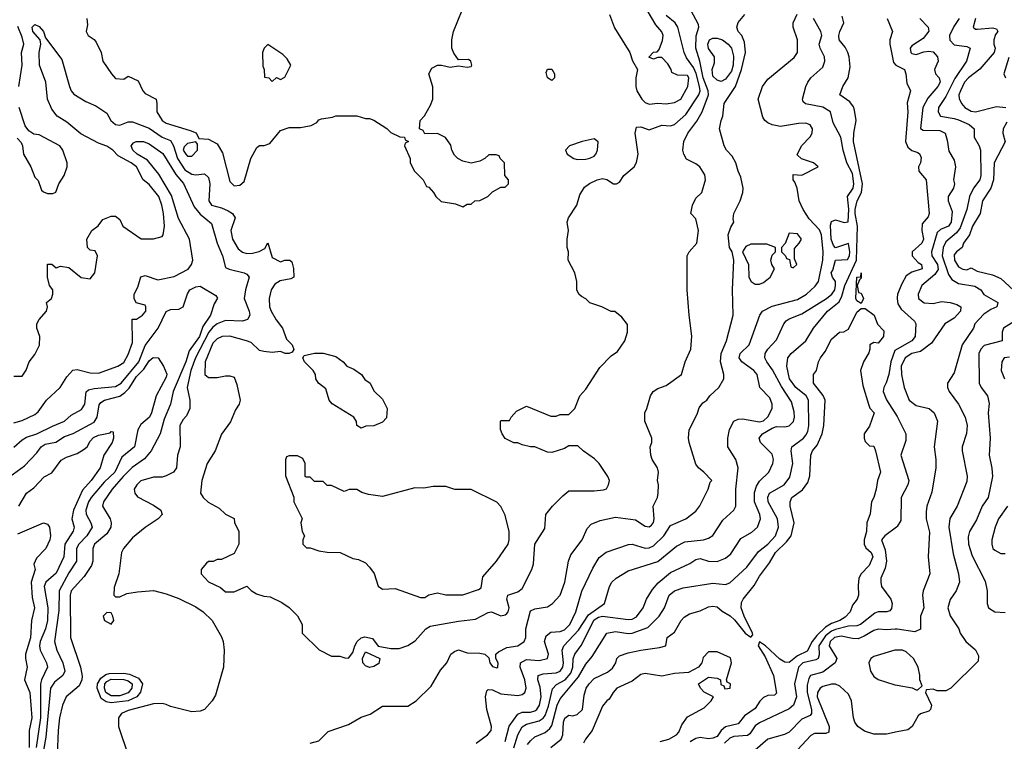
# Model space of a CAD drawing. Header units: inches. Extents: x 2348341 to 2479810, y 460419 to 613669.
# Tile 362 of 656: x 2385858 to 2390506, y 571680 to 575085. Entities that reach past the tile are written whole.
import ezdxf

# ---------------------------------------------------------------- set-up
doc = ezdxf.new("R2010")
doc.units = ezdxf.units.IN
doc.header["$MEASUREMENT"] = 0
doc.layers.add('C3587', color=7, linetype='Continuous')
doc.layers.add('C3597', color=7, linetype='Continuous')

msp = doc.modelspace()

# ---------------------------------------------------------------- linework, layer by layer
at = {"layer": 'C3587', "color": 2}
for points, elevation in [([(2386174.8, 575090), (2386178.8, 575061.2), (2386172, 575030), (2386182, 575010), (2386210, 574992), (2386219.1, 574979.1), (2386242.8, 574930), (2386251, 574890), (2386290.8, 574830), (2386310, 574807.7), (2386350, 574804.7), (2386370, 574818), (2386416.9, 574796.9), (2386438.8, 574750), (2386450, 574736), (2386502, 574710), (2386506, 574690), (2386504.7, 574650), (2386531.3, 574610), (2386550, 574596), (2386662.8, 574562.8), (2386690.8, 574550.8), (2386703.6, 574523.6), (2386750, 574520.7), (2386790, 574498.8), (2386816.1, 574456.1), (2386850, 574322), (2386870, 574301), (2386896.5, 574303.5), (2386918, 574322), (2386949, 574430), (2386978, 574482), (2386990, 574491), (2387011.6, 574491.6), (2387039.3, 574500.7), (2387090, 574562), (2387130, 574576), (2387183.1, 574576.9), (2387234.6, 574585.4), (2387260.4, 574599.6), (2387270, 574612), (2387283.1, 574616.9), (2387334.6, 574625.4), (2387350, 574632), (2387370, 574632), (2387450, 574631.3), (2387490, 574618), (2387510, 574618), (2387530, 574611.3), (2387590.9, 574570.9), (2387610, 574552), (2387652.7, 574532.7), (2387674, 574530), (2387678, 574518), (2387694, 574510), (2387678, 574502), (2387674, 574490), (2387702, 574430), (2387702, 574410), (2387722, 574370), (2387762, 574330), (2387778, 574298), (2387790, 574294), (2387812, 574270), (2387822, 574250), (2387847.1, 574227.1), (2387915.3, 574215.3), (2387950, 574202), (2387970, 574214), (2387990, 574214), (2388006, 574230), (2388030, 574231.3), (2388068, 574250), (2388090, 574272), (2388130, 574294), (2388150, 574294), (2388166, 574310), (2388166, 574330), (2388148, 574350), (2388146, 574410), (2388126, 574430), (2388122, 574442), (2388107.3, 574447.3), (2388072.7, 574447.3), (2388054, 574430), (2388030, 574418), (2387990, 574408.7), (2387950, 574418), (2387926, 574430), (2387910, 574446), (2387898, 574470), (2387893.6, 574493.6), (2387868.4, 574528.4), (2387830, 574548), (2387770, 574546), (2387762, 574562), (2387746, 574570), (2387748, 574610), (2387768.9, 574631.1), (2387798, 574682), (2387808.7, 574710), (2387808.4, 574768.4), (2387788.7, 574830), (2387803.1, 574856.9), (2387830, 574870.8), (2387850, 574870.8), (2387890, 574861), (2387930, 574866.8), (2387970, 574861), (2387990, 574864.7), (2387992.7, 574870), (2387988, 574890), (2387977.2, 574897.2), (2387930, 574895.3), (2387907, 574927), (2387898, 574950), (2387898, 574990), (2387906.6, 575030), (2387946.6, 575130)], 102), ([(2387229.4, 571670.6), (2387270, 571681), (2387314.6, 571725.4), (2387410, 571758.8), (2387470, 571794), (2387511.9, 571808.1), (2387570, 571846), (2387690, 571844.7), (2387729.1, 571870.9), (2387800.4, 571939.6), (2387844.7, 572015.3), (2387874, 572050), (2387894, 572090), (2387910, 572102.8), (2387930, 572110.8), (2387970, 572097.3), (2388030, 572096), (2388054, 572090), (2388072.7, 572072.7), (2388078, 572050), (2388090, 572032), (2388110, 572026), (2388115.3, 572030), (2388117.2, 572050), (2388106, 572070), (2388106, 572090), (2388118, 572102), (2388157, 572123), (2388210, 572130.6), (2388239.3, 572150), (2388247, 572170), (2388247.6, 572210), (2388270, 572296), (2388290, 572304.9), (2388350, 572314.8), (2388374, 572330), (2388409, 572370), (2388432, 572430), (2388449.3, 572530), (2388460.1, 572559.9), (2388513.2, 572630), (2388536.5, 572683.5), (2388556, 572704), (2388598.6, 572721.4), (2388670, 572737.3), (2388764.9, 572724.9), (2388810, 572694.8), (2388828.9, 572691.1), (2388841.2, 572698.8), (2388850, 572712), (2388854, 572730), (2388849.3, 572790), (2388869.2, 572830), (2388872.7, 572850), (2388874, 572890), (2388869.3, 572910), (2388873.2, 572950), (2388869, 572970), (2388844, 573010), (2388837.2, 573030), (2388834, 573070), (2388842, 573090), (2388842, 573110), (2388808.7, 573190), (2388809, 573230), (2388819, 573250), (2388835.3, 573310), (2388848.9, 573331.1), (2388870, 573344.7), (2388910, 573358), (2388982, 573410), (2388999, 573470), (2389026, 573530), (2389031.8, 573591.8), (2389018, 573690), (2389009.4, 573810), (2389009, 573970), (2389018, 573990), (2389054, 574030), (2389062, 574090), (2389050, 574146), (2389026, 574170), (2389034, 574210), (2389050, 574242), (2389078, 574270), (2389095.3, 574330), (2389092.9, 574352.9), (2389069, 574390), (2389050, 574405.2), (2389006.6, 574426.6), (2388993.2, 574450), (2388989.2, 574470), (2388993.2, 574510), (2389012.3, 574550), (2389054.1, 574605.9), (2389080.5, 574650), (2389109.8, 574730), (2389107.9, 574750), (2389085, 574810), (2389068.9, 574888.9), (2389049.7, 574950), (2389051.3, 575008.7), (2389064, 575050), (2389063.1, 575063.1), (2389026, 575130)], 94), ([(2388643, 575110), (2388666, 575046), (2388738.8, 574930), (2388751.1, 574891.1), (2388774, 574850), (2388766, 574810), (2388766, 574770), (2388771.3, 574750), (2388794.8, 574710), (2388810, 574694.8), (2388830, 574686.8), (2388870.5, 574690.5), (2388910, 574688), (2388950, 574694.8), (2388979, 574710), (2389012.3, 574770), (2389016.9, 574810), (2389010, 574820.9), (2388964, 574824), (2388936.4, 574836.4), (2388934, 574850), (2388917.2, 574877.2), (2388890, 574906), (2388870, 574906), (2388850, 574898), (2388828, 574908), (2388850, 574932), (2388867.3, 574932.7), (2388876.4, 574943.6), (2388892.5, 574987.5), (2388895.1, 575010), (2388890, 575028), (2388860.5, 575060.5), (2388820.9, 575130)], 102), ([(2385830, 573402), (2385870, 573402), (2385888.9, 573431.1), (2385902, 573470), (2385930, 573504.7), (2385951.7, 573548.3), (2385952.3, 573590), (2385939, 573630), (2385939, 573650), (2385949.4, 573670.6), (2385984, 573710), (2385989, 573730), (2385984, 573750), (2386008, 573770), (2386014, 573790), (2386014, 573810), (2385999, 573830), (2385989.2, 573870), (2385989.3, 573930.7), (2386010, 573932), (2386030, 573914), (2386050, 573922), (2386090, 573916), (2386147.9, 573867.9), (2386190, 573862.8), (2386213.2, 573890), (2386226, 573970), (2386214.6, 573994.6), (2386190, 573998), (2386178, 574010), (2386175.3, 574050), (2386198, 574090), (2386228.4, 574111.6), (2386250, 574142), (2386290, 574158), (2386310, 574158), (2386330, 574142), (2386344.7, 574110), (2386431.6, 574051.6), (2386490, 574051), (2386530, 574062), (2386535.3, 574070), (2386541.2, 574110), (2386537, 574170), (2386529.4, 574210), (2386515.1, 574250), (2386470, 574306.6), (2386440.9, 574330), (2386409.6, 574390), (2386383.7, 574410), (2386323.3, 574443.3), (2386297, 574470), (2386270, 574487.6), (2386230, 574502.9), (2386146.1, 574546.1), (2386080.7, 574600.7), (2386035.3, 574630), (2386010, 574662), (2385989.3, 574710), (2385982, 574790), (2385951.8, 574870), (2385949.7, 574930), (2385957.2, 574970), (2385955.3, 574990), (2385920.7, 575030), (2385917.2, 575050), (2385930, 575062.8), (2385950, 575053.4), (2385970.5, 575030), (2385979.8, 574999.8), (2386057.7, 574897.7), (2386092.7, 574770), (2386100.5, 574750), (2386113.4, 574733.4), (2386170, 574698.4), (2386218, 574678), (2386270, 574644), (2386288.4, 574610), (2386310, 574590.5), (2386330, 574586.7), (2386370, 574603), (2386390, 574603), (2386470, 574572.4), (2386530, 574530.3), (2386570, 574515.3), (2386584.4, 574490), (2386603.2, 574430), (2386636.9, 574376.9), (2386670, 574355.8), (2386690, 574352.7), (2386730, 574357.3), (2386750, 574341), (2386756.4, 574310), (2386750.8, 574230.8), (2386762.8, 574210), (2386810, 574197.1), (2386842.3, 574182.3), (2386862.8, 574170), (2386876, 574150), (2386854, 574090), (2386862, 574050), (2386890, 574004), (2386910, 573988), (2386930, 573982), (2386957, 573983), (2386989.2, 573990.8), (2387015.3, 574004.7), (2387030, 574032), (2387050, 573962), (2387090, 573942), (2387110, 573950.8), (2387134, 573950), (2387142, 573942), (2387151.1, 573911.1), (2387152, 573870), (2387137.3, 573862.7), (2387088, 573852), (2387063.1, 573836.9), (2387044.9, 573810), (2387035.5, 573770), (2387038, 573730), (2387045.5, 573710), (2387068.4, 573668.4), (2387098, 573630), (2387116.9, 573576.9), (2387144.7, 573550), (2387152, 573528), (2387143.6, 573516.4), (2387130.8, 573509.2), (2387110.7, 573509.3), (2387090, 573519), (2387050, 573514), (2387010, 573519), (2386990, 573524), (2386950, 573561.2), (2386929.5, 573569.5), (2386850, 573591.6), (2386814, 573590), (2386790, 573579.5), (2386770, 573558), (2386733.4, 573470), (2386731.3, 573410), (2386750, 573396), (2386790, 573396), (2386830, 573404.7), (2386850, 573404.7), (2386870, 573398), (2386883.5, 573363.5), (2386898.8, 573290), (2386894.8, 573270), (2386876.8, 573243.2), (2386853.2, 573186.8), (2386810.6, 573129.4), (2386781, 573050), (2386742.8, 572990), (2386717.3, 572910), (2386711, 572851), (2386724.7, 572830), (2386747.5, 572807.5), (2386799.8, 572779.8), (2386830, 572752), (2386871.1, 572731.1), (2386872.7, 572712.7), (2386892, 572670), (2386892, 572610), (2386870, 572566), (2386810, 572538), (2386790, 572538), (2386771.6, 572528.4), (2386750, 572528), (2386739.6, 572520.4), (2386714, 572490), (2386714, 572470), (2386750, 572432), (2386806, 572406), (2386830, 572384.7), (2386870, 572384.7), (2386930, 572412), (2386950, 572391.3), (2386975.3, 572375.3), (2387010, 572364.7), (2387041, 572361), (2387095.3, 572335.3), (2387130.7, 572310.7), (2387170, 572272), (2387192, 572230), (2387192, 572190), (2387271.6, 572111.6), (2387330, 572082), (2387370, 572082), (2387392.7, 572072.7), (2387410, 572072), (2387430, 572098), (2387439.6, 572130), (2387451.3, 572150), (2387470, 572167.2), (2387486.9, 572173.1), (2387524.2, 572164.2), (2387550, 572128.2), (2387610, 572118), (2387650, 572118), (2387690, 572131), (2387725.6, 572154.4), (2387775.3, 572210), (2387796.5, 572223.5), (2387930, 572247.3), (2388010, 572256.3), (2388070, 572286.8), (2388086, 572290), (2388130, 572271), (2388150, 572276), (2388157.5, 572282.5), (2388164, 572290), (2388169.2, 572310), (2388157.2, 572350), (2388162, 572370), (2388210, 572384.9), (2388230, 572401), (2388275.3, 572490), (2388283.1, 572516.9), (2388289.2, 572610), (2388336.5, 572683.5), (2388342, 572750), (2388374, 572790), (2388421.5, 572838.5), (2388450, 572861), (2388570, 572861), (2388613.6, 572866.4), (2388628.4, 572871.6), (2388638, 572890), (2388642, 572910), (2388634, 572930), (2388594, 572990), (2388572.3, 573012.3), (2388518, 573050), (2388493.6, 573073.6), (2388450, 573074), (2388430, 573062), (2388370, 573042), (2388350, 573044), (2388290, 573068.7), (2388268.9, 573068.9), (2388230, 573078), (2388210, 573088), (2388190, 573088), (2388150, 573108.7), (2388135.3, 573130), (2388128.4, 573151.6), (2388128, 573190), (2388130, 573194), (2388170, 573194), (2388178, 573210), (2388203.2, 573236.8), (2388250, 573261), (2388366, 573214), (2388390, 573214), (2388410, 573222), (2388450, 573222), (2388478, 573250), (2388502, 573310), (2388530, 573342), (2388596.5, 573443.5), (2388650, 573498), (2388680.2, 573519.8), (2388715.3, 573570), (2388728, 573610), (2388727.3, 573647.3), (2388700.4, 573680.4), (2388667.3, 573707.3), (2388650, 573708), (2388606, 573730), (2388549.1, 573749.1), (2388530, 573768), (2388510, 573778), (2388498, 573790), (2388488, 573810), (2388488, 573850), (2388478, 573890), (2388448, 573950), (2388448.7, 573990), (2388442, 574010), (2388442, 574050), (2388448.7, 574090), (2388442, 574130), (2388448.7, 574150), (2388488.7, 574210), (2388502, 574258), (2388524.8, 574295.2), (2388547.7, 574312.3), (2388584, 574330), (2388610, 574334.9), (2388630.4, 574330.4), (2388662, 574310), (2388675.3, 574310), (2388690, 574318.8), (2388709.6, 574350.4), (2388759.3, 574390), (2388769.6, 574410.4), (2388778, 574450), (2388762.9, 574550), (2388770, 574578), (2388790, 574578.8), (2388830, 574566), (2388890, 574587.7), (2388930, 574583.8), (2388950, 574590.4), (2389003, 574637), (2389064.8, 574730), (2389069.8, 574750), (2389068, 574770), (2389051.5, 574831.5), (2389039.1, 574859.1), (2389005.7, 574905.7), (2388994.3, 574930), (2388964.2, 575050), (2388952, 575070), (2388910, 575105.1)], 98), ([(2388012.7, 571670), (2388066, 571710), (2388084, 571730), (2388085.2, 571750), (2388062.7, 571830), (2388057.2, 571890), (2388062.7, 571917.3), (2388070, 571924.7), (2388090, 571922.8), (2388130, 571903.8), (2388210, 571896.4), (2388230, 571900.5), (2388242.7, 571910), (2388249.5, 571930.5), (2388242, 571970), (2388220.5, 572030), (2388222, 572050), (2388250, 572066), (2388310, 572060.3), (2388349.5, 572070.5), (2388355.1, 572090), (2388335.4, 572150), (2388342.9, 572177.1), (2388365.6, 572194.4), (2388410, 572197.6), (2388430, 572205.3), (2388455.1, 572230), (2388483.6, 572290), (2388511.2, 572388.8), (2388563.9, 572496.1), (2388593.8, 572546.2), (2388627.2, 572572.8), (2388732.1, 572607.9), (2388750, 572610.6), (2388810, 572590.4), (2388830, 572592.7), (2388850, 572602), (2388899.6, 572650), (2388930, 572697.3), (2389002, 572730), (2389050, 572766), (2389069.4, 572790.6), (2389108.7, 572870), (2389118, 572902), (2389126, 572910), (2389088, 572950), (2389062, 572970), (2389050, 572988), (2389019, 573090), (2389015.3, 573110), (2389018, 573150), (2389056.5, 573223.5), (2389066.3, 573253.7), (2389083.7, 573276.3), (2389102, 573290), (2389115.3, 573310), (2389158, 573350), (2389182, 573390), (2389182, 573410), (2389166.6, 573470), (2389169.4, 573510), (2389194, 573570), (2389226, 573690), (2389222.7, 573810), (2389229.3, 573950), (2389221.2, 573990), (2389209.3, 574010), (2389202.7, 574070), (2389214.6, 574105.4), (2389228.7, 574130), (2389225.6, 574145.6), (2389229.4, 574170), (2389259.5, 574230), (2389272.3, 574270), (2389273.2, 574290), (2389262, 574342), (2389249.2, 574370), (2389239, 574410), (2389220.9, 574440.9), (2389194, 574470), (2389184, 574490), (2389162, 574570), (2389169, 574610), (2389177.2, 574630), (2389184, 574690), (2389237, 574770), (2389265.2, 574850), (2389285.1, 574930), (2389279.1, 574979.1), (2389266.6, 575010), (2389249.6, 575030), (2389243.7, 575050), (2389250, 575071.3), (2389282, 575110)], 90), ([(2388150, 571678), (2388168.5, 571751.5), (2388210, 571808), (2388230, 571817.6), (2388270, 571817.4), (2388290, 571822.6), (2388299.6, 571830), (2388312.3, 571850), (2388319.8, 571890), (2388314.3, 571934.3), (2388304.2, 571970), (2388306, 571990), (2388330, 571998.7), (2388390, 572002.3), (2388410, 572010.5), (2388422, 572030), (2388426, 572050), (2388418.7, 572110), (2388426.6, 572130), (2388495.5, 572204.5), (2388543.4, 572276.6), (2388619, 572330), (2388642.7, 572410), (2388654, 572430), (2388674, 572450), (2388730, 572484), (2388870, 572528.4), (2388959.1, 572600.9), (2388998.4, 572621.6), (2389086, 572630), (2389110, 572638.8), (2389130, 572651), (2389177.5, 572722.5), (2389229.2, 572770), (2389238, 572790), (2389238.4, 572870), (2389249.3, 572970), (2389239.3, 573010), (2389201.2, 573070), (2389200.9, 573110), (2389209.6, 573150.4), (2389229.2, 573190), (2389250, 573200.5), (2389270, 573201.3), (2389350, 573186.5), (2389370, 573192), (2389390, 573210.5), (2389409.7, 573250.3), (2389409.7, 573270), (2389399.8, 573299.8), (2389352.3, 573350), (2389339.5, 573410), (2389323.7, 573430), (2389267, 573470), (2389255.1, 573490), (2389259.3, 573510), (2389301.2, 573550), (2389352.3, 573690), (2389365.2, 573710), (2389410, 573732.7), (2389530, 573763.8), (2389572.7, 573790), (2389612.6, 573827.4), (2389629.8, 573850.2), (2389649.8, 573949.8), (2389651.7, 573990), (2389642.6, 574070), (2389633.2, 574093.2), (2389585.7, 574145.7), (2389556.9, 574190), (2389537, 574230), (2389528, 574290), (2389518, 574318), (2389508.7, 574330), (2389510, 574354), (2389550, 574352), (2389628, 574390), (2389606, 574410), (2389548, 574428), (2389528, 574448), (2389548, 574490), (2389590, 574532), (2389599, 574550), (2389601.2, 574570), (2389590, 574588.7), (2389570, 574596), (2389535.1, 574595.1), (2389450, 574581.2), (2389410, 574589.2), (2389390, 574599), (2389375.3, 574610), (2389365.6, 574625.6), (2389343.7, 574710), (2389364, 574770), (2389390, 574804.7), (2389513.8, 574906.2), (2389529.2, 574930), (2389529.5, 574990), (2389509.7, 575049.7), (2389509.6, 575070), (2389528.5, 575111.5)], 86), ([(2388190.8, 571649.2), (2388210, 571710.8), (2388230, 571748), (2388250, 571760.3), (2388310, 571775.6), (2388330, 571788.5), (2388338.5, 571801.5), (2388355, 571845), (2388373, 571927), (2388391.8, 571948.2), (2388432.8, 571970), (2388459.1, 572000.9), (2388468.7, 572030), (2388471, 572069), (2388478, 572090), (2388508.5, 572131.5), (2388570, 572252.4), (2388590, 572264.9), (2388610, 572270.2), (2388730, 572254), (2388750, 572256.4), (2388770, 572266.4), (2388801.2, 572310), (2388817.2, 572350), (2388844.7, 572395.3), (2388872.3, 572427.7), (2388930, 572476.3), (2389021.2, 572518.8), (2389050, 572537.3), (2389070, 572542), (2389110, 572530.4), (2389150, 572527.7), (2389190, 572544), (2389215.3, 572564.7), (2389262.9, 572637.1), (2389313.8, 572666.2), (2389341.2, 572690), (2389354.5, 572730), (2389351.6, 572750), (2389327.6, 572810), (2389326.6, 572853.4), (2389336.3, 572883.7), (2389350, 572906.8), (2389394, 572950), (2389413.2, 572990), (2389417.2, 573010), (2389410, 573034), (2389355.3, 573090), (2389348.7, 573110), (2389364, 573130), (2389410, 573158), (2389430, 573164.9), (2389470, 573163), (2389491.3, 573168.7), (2389511.2, 573188.8), (2389515.6, 573210), (2389514.9, 573234.9), (2389502, 573282), (2389453.7, 573353.7), (2389412.6, 573432.6), (2389384.5, 573470), (2389375.1, 573490), (2389378, 573510), (2389389.5, 573530), (2389430, 573574.8), (2389466, 573650), (2389476.6, 573663.4), (2389490, 573673.4), (2389550, 573697.6), (2389667, 573770), (2389691.3, 573790), (2389705.6, 573810), (2389709.6, 573830), (2389709.4, 573849.4), (2389695.3, 573870), (2389689.6, 573890), (2389697.2, 573902.8), (2389709.5, 573950.5), (2389766.3, 573953.7), (2389775.1, 573970), (2389777.3, 573990), (2389770, 574028.7), (2389710, 574009), (2389700.1, 574020.1), (2389688.8, 574048.8), (2389685.4, 574114.6), (2389690, 574132), (2389710, 574141), (2389750, 574127.3), (2389769, 574131), (2389771.5, 574191.5), (2389766, 574250), (2389792.8, 574290), (2389795.1, 574310), (2389790, 574359), (2389762.9, 574410), (2389745.6, 574470), (2389735.1, 574530), (2389698.9, 574598.9), (2389686, 574650), (2389650, 574671.6), (2389567.3, 574687.3), (2389557.2, 574697.2), (2389553.2, 574710), (2389569, 574770), (2389579, 574790), (2389593.2, 574810), (2389650, 574861), (2389659.3, 574890), (2389657, 574910), (2389637, 574950), (2389632, 574970), (2389644.5, 575010), (2389640.7, 575030), (2389606, 575090)], 82), ([(2388255.4, 571664.6), (2388270, 571682), (2388290, 571700.5), (2388338.2, 571721.8), (2388360.7, 571739.3), (2388370, 571754.8), (2388396, 571850), (2388410, 571880.7), (2388496.5, 571983.5), (2388530, 572044), (2388560.5, 572079.5), (2388629.5, 572190.5), (2388670, 572198.4), (2388730, 572188.2), (2388750, 572190.4), (2388823.3, 572216.7), (2388877, 572270), (2388902, 572310), (2388923.7, 572370), (2388950, 572390.4), (2388990, 572403.1), (2389130, 572425.5), (2389190, 572419.1), (2389210, 572427.7), (2389290, 572502), (2389345.1, 572574.9), (2389389.6, 572610), (2389425.6, 572650), (2389439.7, 572690), (2389435.1, 572730), (2389391.6, 572810), (2389390, 572831.3), (2389397, 572850), (2389466.6, 572890), (2389494.2, 572925.8), (2389507.6, 572990), (2389500.7, 573050), (2389503.7, 573070), (2389558, 573110), (2389570, 573124), (2389578.3, 573141.7), (2389583, 573170), (2389582, 573290), (2389570.7, 573310.7), (2389522.4, 573350), (2389491.6, 573390), (2389479.5, 573450), (2389483.7, 573490), (2389499.3, 573510), (2389569.2, 573570), (2389606, 573630), (2389672, 573710), (2389726, 573754), (2389739.3, 573780.7), (2389753.2, 573830), (2389809.1, 573950), (2389813.6, 574110), (2389802.3, 574170), (2389802.6, 574190), (2389811.5, 574230), (2389832.7, 574270), (2389837.3, 574310), (2389794.6, 574510), (2389795.1, 574550), (2389807.1, 574610), (2389798.4, 574658.4), (2389794, 574674), (2389777, 574697), (2389729.2, 574730), (2389744, 574770), (2389769.4, 574810), (2389778, 574862), (2389774, 574910), (2389767.3, 574930), (2389755.1, 574955.1), (2389727, 574990), (2389724.5, 575010), (2389729.5, 575030), (2389749.3, 575070), (2389741.2, 575101.2)], 78), ([(2389953, 575090), (2389979.1, 575030), (2389965.5, 574990), (2389965.5, 574970), (2389983.7, 574883.7), (2389994.8, 574870), (2390000, 574867.4)], 78), ([(2385853.2, 574770), (2385869.5, 574870), (2385866.6, 574930), (2385877, 574970), (2385870, 575002), (2385850, 575053.2)], 102), ([(2385846.4, 574526.4), (2385865.4, 574505.4), (2385872, 574490), (2385876, 574450), (2385910.7, 574390.7), (2385930, 574342), (2385946, 574326), (2385961, 574281), (2385970, 574272), (2385990, 574264.7), (2386014.6, 574265.4), (2386028.4, 574271.6), (2386042, 574310), (2386068.7, 574350), (2386082, 574390), (2386082, 574410), (2386062, 574470), (2386048, 574490), (2385950, 574541.2), (2385924.7, 574544.7), (2385901.2, 574561.2), (2385884, 574584), (2385856, 574670)], 102), ([(2385830, 573182), (2385870, 573193), (2385930, 573222), (2385945.4, 573234.6), (2385985.2, 573290), (2386049, 573350), (2386080.2, 573399.8), (2386109.4, 573430.6), (2386130, 573434), (2386190, 573419.1), (2386230, 573417.3), (2386322, 573450), (2386350, 573467.7), (2386370, 573504.7), (2386390, 573562), (2386388.4, 573671.6), (2386410, 573672), (2386438, 573690), (2386453.2, 573710), (2386454, 573730), (2386450, 573738), (2386408.4, 573748.4), (2386398, 573770), (2386398, 573790), (2386416.5, 573823.5), (2386430, 573872), (2386450, 573878), (2386510, 573858), (2386586.9, 573873.1), (2386652.9, 573907.1), (2386669.6, 573930), (2386675.4, 573950), (2386658.9, 574050), (2386607.1, 574147.1), (2386574.9, 574254.9), (2386515.4, 574355.4), (2386462, 574422), (2386413.2, 574450), (2386392.3, 574470), (2386384, 574490), (2386395.5, 574504.5), (2386408, 574510), (2386442, 574510), (2386470, 574499.3), (2386533.1, 574453.1), (2386595, 574355), (2386631.2, 574311.2), (2386681.7, 574201.7), (2386710, 574167), (2386763.7, 574123.7), (2386790.2, 574030.2), (2386815.8, 573970), (2386830, 573916), (2386847, 573907), (2386918, 573890), (2386930, 573884), (2386942, 573870), (2386924.4, 573810), (2386918, 573770), (2386941.6, 573710), (2386943.8, 573690), (2386933.4, 573670), (2386910, 573661.6), (2386830, 573665.1), (2386790, 573649.7), (2386770, 573633.7), (2386751.4, 573610), (2386688.3, 573490), (2386666.2, 573430), (2386648.8, 573350), (2386660.7, 573290), (2386661, 573250), (2386644.9, 573215.1), (2386630, 573199), (2386614, 573170), (2386616.3, 573070), (2386602.8, 573030), (2386598.8, 572970), (2386584.7, 572950), (2386550, 572932.7), (2386530, 572926.6), (2386490, 572926), (2386430.6, 572909.4), (2386411, 572890), (2386398.8, 572870), (2386401, 572850), (2386413.7, 572833.7), (2386490, 572794), (2386524.7, 572770), (2386531.3, 572750), (2386511.3, 572730), (2386450, 572689.3), (2386390, 572639.3), (2386347.3, 572590), (2386338.8, 572570), (2386326.8, 572470), (2386304.7, 572404.7), (2386302, 572370), (2386310, 572362), (2386330, 572362), (2386363.1, 572376.9), (2386414.6, 572385.4), (2386490, 572391), (2386550, 572376), (2386610, 572354), (2386690, 572314.8), (2386724.7, 572290), (2386766, 572250), (2386810, 572172), (2386818, 572150), (2386823.8, 572110), (2386820.4, 572030), (2386782, 571898), (2386767.3, 571870), (2386730, 571829.2), (2386710, 571821.2), (2386670, 571819), (2386570, 571844), (2386550, 571853.2), (2386530, 571857.2), (2386490, 571856), (2386370, 571824.5), (2386338, 571810), (2386324.7, 571790), (2386324.7, 571750), (2386371, 571610)], 94), ([(2385830, 573067.3), (2385870, 573103), (2385890, 573114.9), (2385939, 573130), (2386012.7, 573167.3), (2386069, 573190), (2386101.6, 573218.4), (2386150, 573244.9), (2386165.6, 573270), (2386171.6, 573328.4), (2386182.3, 573337.7), (2386210, 573344.6), (2386310, 573353.4), (2386336.9, 573370), (2386420.3, 573470), (2386450, 573547.3), (2386511.5, 573630), (2386550, 573707.3), (2386570, 573718), (2386610, 573719.1), (2386629, 573730), (2386650, 573791.3), (2386661.2, 573810), (2386690, 573824), (2386710, 573826.8), (2386783.6, 573783.6), (2386791.1, 573771.1), (2386775.3, 573744.7), (2386759.5, 573690), (2386723.2, 573636.8), (2386706.5, 573590), (2386658, 573522), (2386642.8, 573470), (2386583.1, 573330), (2386570.4, 573270), (2386540.8, 573199.2), (2386520.5, 573130), (2386478, 573050), (2386447.7, 573012.3), (2386388.2, 572971.8), (2386347.2, 572930), (2386294, 572870), (2386253, 572810), (2386248.2, 572790), (2386285.5, 572730), (2386290.4, 572710), (2386288.4, 572690), (2386270, 572658), (2386210.8, 572610), (2386203, 572590), (2386203, 572530), (2386196.3, 572510), (2386162.6, 572457.4), (2386101.3, 572390), (2386095.8, 572370), (2386097.1, 572170), (2386144.4, 572030), (2386153.2, 571986.8), (2386150.6, 571969.4), (2386138, 571942), (2386078, 571890), (2386060.7, 571850), (2386046, 571790), (2386039.3, 571730), (2386034.8, 571614.8)], 90), ([(2390000, 573772.3), (2389999.7, 573770), (2390000, 573768.2)], 78), ([(2388366, 571650), (2388414.5, 571690), (2388421.6, 571710), (2388424.7, 571770), (2388431.9, 571788.1), (2388450, 571802.8), (2388470, 571799.1), (2388490, 571805.5), (2388515.1, 571830), (2388522.5, 571897.5), (2388532.7, 571930), (2388546, 571950), (2388570, 571976.3), (2388633.7, 572006.3), (2388655.8, 572024.2), (2388672.7, 572050), (2388677.2, 572070), (2388690, 572082.8), (2388730, 572097.1), (2388790, 572110.4), (2388878.4, 572121.6), (2388908, 572130), (2388915.3, 572170), (2388950, 572194), (2388980.9, 572250), (2388994.9, 572265.1), (2389019.6, 572280.4), (2389070, 572295.5), (2389110, 572314.9), (2389130, 572318), (2389150, 572314), (2389173.5, 572293.5), (2389211.6, 572271.6), (2389232.9, 572252.9), (2389283, 572190), (2389310, 572171.3), (2389318.6, 572181.4), (2389318, 572190), (2389278.7, 572270), (2389264.5, 572310), (2389265.8, 572334.2), (2389273.2, 572350), (2389325.8, 572414.2), (2389350, 572458.8), (2389398, 572522), (2389426, 572570), (2389478.4, 572621.6), (2389499.6, 572650), (2389514.5, 572710), (2389495.1, 572790), (2389496, 572810), (2389503.7, 572830), (2389553.1, 572866.9), (2389578.7, 572901.3), (2389587.6, 572932.4), (2389592.3, 573030), (2389600.9, 573050), (2389622.8, 573077.2), (2389646, 573130), (2389653.6, 573170), (2389660.7, 573290), (2389651.5, 573311.5), (2389606, 573370), (2389605.2, 573410), (2389619, 573430), (2389629, 573470), (2389639, 573490), (2389660.2, 573519.8), (2389690, 573578), (2389728, 573610), (2389748.7, 573611.3), (2389770, 573624.7), (2389810, 573704.7), (2389830, 573722), (2389850, 573722), (2389892, 573690), (2389907.7, 573647.7), (2389936.9, 573616.9), (2389936, 573590), (2389910, 573558), (2389890, 573562), (2389872, 573550), (2389872, 573530), (2389866.4, 573513.6), (2389840.7, 573470), (2389826.8, 573430), (2389838.8, 573358.8), (2389864.7, 573270), (2389871.6, 573251.6), (2389892, 573230), (2389870, 573166), (2389844.7, 573130), (2389844.7, 573110), (2389850, 573094), (2389870, 573074), (2389890, 573072), (2389898.8, 573050), (2389921, 572950), (2389906.8, 572910), (2389902, 572870), (2389890.7, 572830.7), (2389878.8, 572810), (2389873, 572753), (2389857, 572710), (2389854.9, 572670), (2389844.4, 572630), (2389844.9, 572610), (2389852.8, 572592.8), (2389877.1, 572570), (2389886, 572550), (2389868, 572510), (2389830.5, 572470), (2389819.3, 572450), (2389815.5, 572415.5), (2389818, 572370), (2389811.3, 572350), (2389790, 572322), (2389778, 572290), (2389755.1, 572264.9), (2389730.5, 572250), (2389690, 572235.6), (2389661.9, 572218.1), (2389620.9, 572179.1), (2389599.6, 572150), (2389575.8, 572104.2), (2389530, 572083.1), (2389490, 572051.6), (2389470, 572053.6), (2389446.9, 572066.9), (2389379.3, 572130), (2389350, 572148.7), (2389343.8, 572130), (2389378, 572078), (2389417, 571990), (2389430, 571906), (2389422, 571898), (2389390, 571896.2), (2389370, 571887), (2389351.6, 571868.4), (2389330, 571834.5), (2389279.5, 571800.5), (2389250, 571761.6), (2389190, 571748), (2389169.1, 571730.9), (2389150, 571702.9), (2389130, 571694.5), (2389110, 571692), (2389070, 571696.9), (2389050, 571693.3), (2389023, 571677)], 74), ([(2390000, 573530.2), (2389990, 573524.5), (2389971.1, 573470), (2389960.7, 573410), (2389949.1, 573370.9), (2389937.6, 573350), (2389934.9, 573330), (2389950, 573290.5), (2390000, 573213.1)], 78), ([(2385811.4, 572928.6), (2385880.7, 572979.3), (2385939.7, 573040.3), (2385959.5, 573070), (2385978.3, 573081.7), (2386028.4, 573091.6), (2386070, 573118), (2386110, 573132.4), (2386210, 573186), (2386223.6, 573210), (2386233, 573267), (2386241, 573279), (2386259, 573290), (2386330, 573308.9), (2386354, 573326), (2386374.1, 573345.9), (2386410, 573401.3), (2386443.5, 573436.5), (2386470, 573475.5), (2386488.6, 573491.4), (2386511, 573490), (2386537.3, 573450), (2386552.7, 573412.7), (2386550, 573398), (2386503, 573310), (2386480.4, 573230), (2386470.4, 573210), (2386430, 573175.1), (2386415.5, 573150), (2386399.3, 573070), (2386340.2, 573019.8), (2386307, 572950), (2386257.5, 572902.5), (2386194.9, 572830), (2386183.6, 572810), (2386170.3, 572770), (2386171.9, 572751.9), (2386194.4, 572710), (2386199.5, 572690), (2386174.9, 572650), (2386137, 572610), (2386126.7, 572590), (2386126.7, 572530), (2386090, 572475.1), (2386044.6, 572390), (2386042.5, 572297.5), (2386022.4, 572150), (2386032.7, 572110), (2386062.4, 572050), (2386070.4, 572010), (2386062, 571990), (2386022, 571958), (2386004.2, 571930), (2385980.9, 571699.1), (2385955.2, 571550)], 86), ([(2385854.5, 572790), (2385889.6, 572850.4), (2385924.8, 572875.2), (2385972.9, 572927.1), (2386010, 572946), (2386053.4, 573006.6), (2386079.6, 573020.4), (2386130, 573037.1), (2386162, 573058), (2386177.2, 573070), (2386190, 573096), (2386206.7, 573113.3), (2386230, 573123.8), (2386284.7, 573135.3), (2386290, 573142), (2386299.6, 573139.6), (2386301, 573110), (2386294, 573090), (2386255.5, 573030), (2386238, 572970), (2386195.8, 572910), (2386155.1, 572864.9), (2386111.7, 572770), (2386104.9, 572730), (2386114.4, 572690), (2386110.5, 572670.5), (2386071.8, 572610), (2386066.7, 572550), (2386030, 572472.7), (2385981.6, 572430), (2385974, 572410), (2385990.2, 572310.2), (2385989, 572250), (2385980.2, 572210), (2385954.9, 572150), (2385952, 572130), (2385955.3, 572110), (2385985.3, 572050), (2385988.7, 572030), (2385960.9, 571970), (2385956.1, 571950), (2385956.3, 571790), (2385935.4, 571650)], 82), ([(2385850, 572659.1), (2385970, 572711), (2385990, 572704.7), (2385998.8, 572690), (2386004, 572650), (2386000.7, 572630), (2385980.7, 572590), (2385936.7, 572543.3), (2385924, 572516), (2385930.5, 572490), (2385912, 572430), (2385917.5, 572357.5), (2385927.7, 572310), (2385913.4, 572250), (2385908.4, 572168.4), (2385886, 572090), (2385885.5, 572070), (2385894, 572030), (2385881.3, 571970), (2385905.3, 571910), (2385915.2, 571790), (2385902.7, 571730), (2385902.3, 571650)], 78), ([(2390000, 572693.2), (2389998, 572690), (2389942, 572650), (2389926, 572630), (2389943.8, 572583.8), (2389950.8, 572529.2), (2389944, 572496), (2389922.8, 572450), (2389922.8, 572430), (2389926.8, 572410), (2389970.4, 572350.4), (2389976.4, 572330), (2389974, 572306), (2389965.2, 572294.8), (2389952, 572290), (2389911.3, 572291.3), (2389895.2, 572284.8), (2389826.8, 572230), (2389810, 572224), (2389770, 572223.1), (2389710, 572207.4), (2389690, 572199.4), (2389662.4, 572177.6), (2389630.2, 572130), (2389632.1, 572087.9), (2389627.7, 572070), (2389616.5, 572063.5), (2389555.5, 572050), (2389534.9, 572030), (2389515.3, 571950), (2389524.4, 571890), (2389510.4, 571850), (2389490, 571833), (2389350, 571767), (2389330, 571752.3), (2389304.8, 571715.2), (2389293.8, 571706.2), (2389230, 571702), (2389210, 571695.1), (2389185.3, 571670)], 78), ([(2390000, 572208), (2389990.7, 572209.3), (2389950, 572205.2), (2389910, 572209), (2389890, 572202.7), (2389844.9, 572175.1), (2389816.5, 572163.5), (2389790, 572164.2), (2389735.9, 572175.9), (2389704.9, 572170), (2389684, 572150), (2389678.9, 572130), (2389716.3, 572070), (2389708.2, 572050), (2389650, 572006.6), (2389590.5, 571989.5), (2389583.8, 571976.2), (2389576.2, 571943.8), (2389575.2, 571910), (2389596, 571830), (2389595.5, 571810), (2389590, 571801.2), (2389550, 571783.7), (2389490, 571722.7), (2389468.3, 571711.7), (2389390, 571689.5), (2389330, 571638.4)], 82), ([(2388881.6, 571678.4), (2388922, 571690), (2388958, 571710), (2388970, 571722), (2388983.5, 571756.5), (2389010, 571795.3), (2389090, 571838), (2389122, 571870), (2389134, 571890), (2389090, 571912), (2389072, 571930), (2389062, 571950), (2389110, 571982), (2389150, 571978), (2389166, 571970), (2389168.4, 571948.4), (2389182, 571942), (2389187.3, 571927.3), (2389212, 571930), (2389214, 571950), (2389198, 571958), (2389194, 571970), (2389218.8, 572050), (2389213.7, 572073.7), (2389150, 572102), (2389110, 572102), (2389084.7, 572075.3), (2389078, 572050), (2389062, 572030), (2389015.5, 572004.5), (2388950, 571998.8), (2388890, 571986.8), (2388810, 571998.8), (2388790, 571994.8), (2388750, 571964), (2388677.2, 571930), (2388659, 571910), (2388641.2, 571878.8), (2388630, 571871), (2388610, 571844.7), (2388561.2, 571730), (2388529.4, 571690), (2388519.5, 571670)], 70), ([(2390000, 572109.6), (2389990, 572109.4), (2389890, 572079.3), (2389876, 572070), (2389867.3, 572050), (2389874.8, 572010), (2389890, 571986), (2389910, 571971), (2389990, 571946.8), (2390000, 571944.9)], 86), ([(2390000, 571724), (2389950, 571714), (2389890, 571713.2), (2389846.8, 571726.8), (2389814, 571750), (2389801.2, 571770), (2389794, 571790), (2389785.2, 571870), (2389770, 571902), (2389730, 571939.3), (2389710, 571949.3), (2389690, 571949.3), (2389650, 571938.4), (2389637.3, 571930), (2389624.4, 571910), (2389622, 571890), (2389679.5, 571750), (2389677.5, 571722.5), (2389663.5, 571716.5), (2389610, 571715.8), (2389592.5, 571707.5), (2389530, 571639.5)], 86)]:
    msp.add_lwpolyline(points, dxfattribs=dict(at, elevation=elevation))
for points, elevation in [([(2389170, 574794), (2389150, 574799), (2389130, 574818), (2389127.3, 574850), (2389138.4, 574881.6), (2389138, 574910), (2389110, 574949), (2389106.3, 574970), (2389114, 574990), (2389130, 574997.1), (2389150, 574997.1), (2389176, 574990), (2389202.8, 574970), (2389219.1, 574950), (2389227.1, 574912.9), (2389226, 574870), (2389218, 574842), (2389190, 574804)], 90), ([(2387030, 574968), (2387012, 574950), (2387004.7, 574930), (2387006, 574866), (2387012, 574850), (2387014, 574814), (2387034, 574810), (2387050, 574794), (2387070, 574812), (2387090, 574802), (2387110, 574814), (2387138, 574870), (2387120.4, 574900.4), (2387100.4, 574920.4)], 106), ([(2388370, 574798), (2388349, 574810), (2388344, 574836), (2388350, 574852), (2388370, 574852), (2388382, 574830), (2388382, 574810)], 98), ([(2388570, 574522), (2388514, 574510), (2388454, 574490), (2388434, 574470), (2388442, 574450), (2388474, 574430), (2388490, 574426), (2388530, 574426.8), (2388550, 574431), (2388570, 574441), (2388577.2, 574450), (2388585.2, 574470), (2388588.4, 574508.4)], 102), ([(2386690, 574508), (2386650, 574500.9), (2386634.9, 574485.1), (2386630.5, 574470), (2386642.4, 574450), (2386650, 574441.6), (2386670, 574440.5), (2386697, 574470), (2386697.2, 574497.2)], 102), ([(2389490, 574078), (2389471.6, 574028.4), (2389454, 574010), (2389454, 573990), (2389474, 573970), (2389478, 573958), (2389492.7, 573952.7), (2389498, 573918), (2389510, 573914), (2389526, 573930), (2389516.4, 573956.4), (2389515.3, 574004.7), (2389538, 574030), (2389548, 574050), (2389530, 574074)], 90), ([(2389385.2, 574025.2), (2389310, 574025.2), (2389285.5, 574014.5), (2389270.8, 573990), (2389298, 573930), (2389300.7, 573870), (2389311, 573850), (2389330, 573837.3), (2389350, 573836.3), (2389370, 573844.9), (2389401.2, 573870), (2389422, 573910), (2389408.7, 573930), (2389404, 573950), (2389410, 573974), (2389426, 573990), (2389426, 574010)], 90), ([(2389830, 573746), (2389810, 573758), (2389805.2, 573770), (2389809.7, 573869.7), (2389828.4, 573871.6), (2389830, 573891), (2389830, 573866), (2389822, 573858), (2389812, 573830), (2389818, 573798), (2389830, 573794), (2389842, 573770)], 74), ([(2387470, 573158), (2387449.4, 573169.4), (2387448.7, 573188.7), (2387435.3, 573210), (2387332.5, 573272.5), (2387319, 573290), (2387303.1, 573343.1), (2387268.7, 573370), (2387255.3, 573390), (2387254, 573410), (2387244, 573430), (2387202, 573470), (2387195.3, 573490), (2387200.2, 573499.8), (2387250, 573511.3), (2387290, 573511.3), (2387350, 573496), (2387384.7, 573470), (2387402, 573450), (2387435.3, 573435.3), (2387472, 573410), (2387487.1, 573387.1), (2387512, 573370), (2387530, 573334), (2387570, 573294), (2387592, 573250), (2387590, 573206), (2387570, 573186), (2387530, 573168), (2387492.7, 573167.3)], 98), ([(2387170, 573026), (2387130, 573026), (2387118, 573022), (2387112.7, 573007.3), (2387112.7, 572932.7), (2387151.6, 572831.6), (2387152, 572810), (2387191.1, 572731.1), (2387184.7, 572710), (2387192, 572670), (2387202, 572650), (2387194, 572630), (2387194, 572610), (2387212.7, 572592.7), (2387230, 572592), (2387270, 572578), (2387310, 572572), (2387371.1, 572571.1), (2387430, 572542), (2387456.9, 572536.9), (2387490, 572522), (2387510, 572502), (2387530.7, 572470.7), (2387551, 572411), (2387570, 572398), (2387630, 572401), (2387750, 572358), (2387770, 572358), (2387790, 572371.3), (2387830, 572381), (2387870, 572370.8), (2387950, 572370.8), (2388024.7, 572395.3), (2388036, 572404), (2388044.1, 572455.9), (2388109, 572530), (2388164, 572610), (2388169, 572630), (2388169, 572670), (2388150, 572746), (2388130, 572788), (2388110, 572808), (2387990, 572868), (2387911.6, 572868.4), (2387870, 572882), (2387810, 572882), (2387765.4, 572874.6), (2387723.5, 572876.5), (2387570, 572835.3), (2387504.7, 572844.7), (2387473.6, 572853.6), (2387450, 572868), (2387412.7, 572867.3), (2387390, 572858), (2387330, 572886), (2387310, 572886), (2387290, 572906), (2387250, 572906), (2387230, 572926), (2387210, 572926), (2387206, 572930), (2387206, 572990), (2387194.6, 573014.6)], 102), ([(2386270, 572288), (2386252, 572270), (2386258, 572250), (2386290, 572232), (2386302, 572250), (2386298, 572270), (2386290, 572286)], 94), ([(2387510, 572027.7), (2387490, 572035.4), (2387478, 572050), (2387476.8, 572070), (2387490, 572102), (2387558.7, 572070), (2387553.9, 572046.1), (2387530, 572032.3)], 94), ([(2386290, 571861.5), (2386265.8, 571865.8), (2386242.3, 571882.3), (2386224, 571930), (2386224.7, 571950), (2386241.8, 571978.3), (2386265.3, 571994.7), (2386281.1, 571998.9), (2386350, 572000.9), (2386376.8, 571996.8), (2386418.3, 571978.3), (2386437.4, 571950), (2386428.3, 571911.7), (2386411, 571889), (2386370, 571869.8)], 90), ([(2386290, 571893.8), (2386264.6, 571910), (2386258.2, 571930), (2386260.3, 571950), (2386270, 571962.4), (2386290, 571972.9), (2386350, 571970.9), (2386370, 571965.2), (2386388.8, 571950), (2386387.2, 571930), (2386370, 571907.6), (2386330, 571894.8)], 86)]:
    msp.add_lwpolyline(points, close=True, dxfattribs=dict(at, elevation=elevation))
at = {"layer": 'C3597', "color": 2}
for points, elevation in [([(2390293, 575090), (2390267.7, 575052.3), (2390248.2, 575010), (2390248.5, 574988.5), (2390270, 574966), (2390330, 574958.8), (2390344.7, 574950), (2390328, 574890), (2390273, 574807), (2390230, 574722.7), (2390196.3, 574670), (2390194, 574650), (2390204.7, 574630), (2390270, 574619.5), (2390290, 574612), (2390341, 574590), (2390364, 574570), (2390364, 574530), (2390387.3, 574490), (2390393.4, 574470), (2390395.3, 574350), (2390390.2, 574329.8), (2390361.3, 574290), (2390341.3, 574250), (2390328.8, 574190), (2390297.8, 574102.2), (2390281.2, 574078.8), (2390230, 574037), (2390217.7, 574010), (2390212.7, 573970), (2390242.7, 573882.7), (2390258.4, 573858.4), (2390290, 573840.4), (2390367.3, 573827.3), (2390394.8, 573810), (2390410, 573787.7), (2390476, 573750), (2390470.8, 573730), (2390442.3, 573717.7), (2390410, 573695.6), (2390367.7, 573650), (2390360.7, 573630), (2390307.7, 573550), (2390270, 573418), (2390238, 573370), (2390238, 573350), (2390246, 573330), (2390290.7, 573270), (2390320.7, 573210), (2390330.6, 573170), (2390327.9, 573132.1), (2390307.3, 573070), (2390307.3, 573050), (2390330.5, 572930.5), (2390330, 572906), (2390284, 572790), (2390248.5, 572731.5), (2390243.8, 572690), (2390264.7, 572564.7), (2390290.6, 572470), (2390294, 572430), (2390278.8, 572390), (2390250.5, 572349.5), (2390239.1, 572310), (2390250, 572271.3), (2390291, 572210), (2390298, 572190), (2390324.7, 572150), (2390370.9, 572110.9), (2390383.6, 572083.6), (2390382, 572058), (2390254, 571930), (2390230, 571918), (2390190, 571918), (2390170, 571926), (2390138, 571922), (2390134, 571910), (2390162, 571850), (2390158, 571830), (2390150, 571822), (2390110, 571809), (2390099.8, 571800.2), (2390071.3, 571750), (2390050, 571734), (2390000, 571724)], 86), ([(2390106.8, 575090), (2390147.3, 575050), (2390150.5, 575030.5), (2390123.4, 574996.6), (2390070, 574962), (2390061, 574950), (2390064.7, 574930), (2390070, 574924.7), (2390090, 574921), (2390126.3, 574933.7), (2390150, 574936.3), (2390170, 574932.7), (2390190.6, 574910), (2390194, 574890), (2390177.3, 574850), (2390181, 574830), (2390198.8, 574810), (2390203, 574790), (2390192.4, 574770), (2390144.6, 574715.4), (2390121.3, 574670), (2390111, 574571), (2390123.4, 574563.4), (2390202.3, 574562.3), (2390227.3, 574550), (2390237.1, 574517.1), (2390244.5, 574464.5), (2390270, 574422), (2390276.3, 574390), (2390266.8, 574330), (2390270.6, 574310), (2390266.8, 574290), (2390240.7, 574250), (2390240.7, 574230), (2390259.5, 574179.5), (2390256, 574130), (2390242, 574110), (2390205.5, 574094.5), (2390190, 574080.9), (2390161.7, 573990), (2390163.7, 573970), (2390191.1, 573930), (2390193.2, 573906.8), (2390177.7, 573882.3), (2390117.3, 573830), (2390098.8, 573790), (2390101, 573770), (2390128.3, 573748.3), (2390170, 573746), (2390210, 573754.4), (2390250.4, 573750.4), (2390281.6, 573741.6), (2390301, 573730), (2390299.1, 573710), (2390270, 573677), (2390226, 573650), (2390162, 573558), (2390110, 573519), (2390070, 573509), (2390038, 573490), (2390018.8, 573450), (2390020.7, 573410), (2390034, 573350), (2390057.3, 573290), (2390090, 573264.9), (2390151, 573250), (2390174.8, 573230), (2390190.8, 573190), (2390174.8, 573070), (2390182.8, 573010), (2390182.8, 572970), (2390164.5, 572855.5), (2390140.7, 572790), (2390136.8, 572763.2), (2390138, 572730), (2390153.2, 572666.8), (2390146, 572550), (2390154, 572470), (2390122.8, 572390), (2390120.7, 572370), (2390126.8, 572310), (2390110.7, 572270), (2390110.6, 572209.4), (2390083.5, 572196.5), (2390000, 572208)], 82), ([(2390370.6, 575090), (2390358.8, 575050), (2390370, 575040.7), (2390379.8, 575039.8), (2390450, 575046.8), (2390470, 575042), (2390476, 575030), (2390465.2, 575014.8), (2390457.1, 574990), (2390457.1, 574970), (2390463.8, 574950), (2390458.4, 574930), (2390390, 574851.6), (2390337.1, 574810), (2390318.7, 574790), (2390298.7, 574750), (2390292.2, 574730), (2390293.8, 574713.8), (2390303.8, 574690), (2390320.5, 574670), (2390350, 574653), (2390370, 574650.5), (2390470, 574674.9), (2390514, 574670)], 90), ([(2390527.1, 574907.1), (2390504.7, 574830), (2390512, 574810)], 94), ([(2390000, 574867.4), (2390034.4, 574850), (2390041.7, 574830), (2390046.1, 574786.1), (2390064, 574750), (2390047.2, 574692.8), (2390050.3, 574649.7), (2390039.6, 574510), (2390050, 574483), (2390070, 574468.2), (2390097.6, 574457.6), (2390106.8, 574450), (2390113, 574433), (2390110.4, 574409.6), (2390100.7, 574390), (2390102.8, 574370), (2390137.3, 574330), (2390150.8, 574170), (2390146, 574154), (2390118, 574122), (2390117.3, 574090), (2390124.9, 574050), (2390116.3, 574030), (2390070.7, 573990), (2390070.6, 573970), (2390099.2, 573939.2), (2390114.8, 573930), (2390118.8, 573910), (2390070, 573892.8), (2390043.5, 573876.5), (2390021.7, 573838.3), (2390002.4, 573790), (2390000, 573772.3)], 78), ([(2390518, 574602), (2390500.7, 574570), (2390498.8, 574550), (2390510.6, 574509.4), (2390458.7, 574410), (2390455.3, 574330), (2390443.1, 574290), (2390403.1, 574230), (2390392.2, 574170), (2390356.4, 574110), (2390341.6, 574070), (2390314, 574030), (2390306.8, 574010), (2390281, 573990), (2390270, 573975.3), (2390270.5, 573950), (2390290, 573919.1), (2390310, 573907.3), (2390330, 573904.7), (2390350, 573914), (2390378, 573898), (2390450, 573881.6), (2390490, 573863.8), (2390570.3, 573790.3)], 90), ([(2390000, 573768.2), (2390004.3, 573744.3), (2390019.4, 573719.4), (2390082.4, 573662.4), (2390088, 573650), (2390085.3, 573590), (2390070.2, 573569.8), (2390000, 573530.2)], 78), ([(2390590, 573684), (2390502.8, 573630), (2390496.3, 573610), (2390496, 573570), (2390411.8, 573548.2), (2390394.9, 573530), (2390386, 573510), (2390388, 573370), (2390397.3, 573350), (2390426.8, 573310), (2390434.4, 573274.4), (2390430.7, 573229.3), (2390439.1, 573110), (2390434, 573030), (2390447.9, 572967.9), (2390450.6, 572930), (2390430.6, 572830), (2390402, 572790), (2390375.6, 572724.4), (2390342, 572670), (2390335.5, 572644.5), (2390336.4, 572610), (2390354.7, 572554.7), (2390415.9, 572435.9), (2390426, 572390), (2390424.7, 572330), (2390431.3, 572310), (2390462, 572290), (2390510, 572286.8)], 90), ([(2390530, 573492.8), (2390506, 573490), (2390494, 573470), (2390490.8, 573430), (2390507.3, 573390)], 94), ([(2390000, 573213.1), (2390002, 573210), (2390041.6, 573130), (2390041.4, 573098.6), (2390018, 573030), (2390056, 572910), (2390050.8, 572890), (2390018.8, 572830), (2390018, 572722), (2390000, 572693.2)], 78), ([(2390520.5, 572790), (2390479.1, 572730), (2390463, 572690), (2390447.3, 572630), (2390446.8, 572610), (2390451.3, 572590), (2390461.4, 572581.4), (2390490, 572566), (2390510, 572566)], 94), ([(2390000, 571944.9), (2390071.3, 571931.3), (2390090, 571922), (2390098, 571922), (2390118, 571942), (2390108, 571970), (2390108, 571992), (2390099, 572030), (2390077.2, 572070), (2390042.5, 572102.5), (2390026, 572110), (2390000, 572109.6)], 86)]:
    msp.add_lwpolyline(points, dxfattribs=dict(at, elevation=elevation))

doc.saveas('drawing.dxf')
